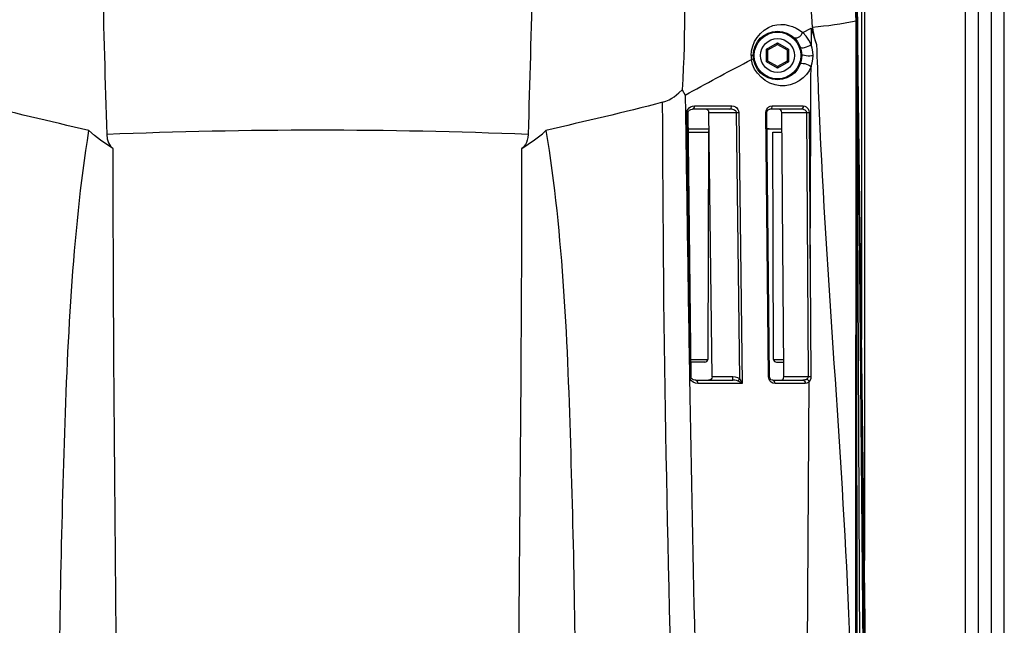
# Paper-space layout 'Sheet' of a CAD drawing. Header units: inches. Extents: x 0.2 to 10.8, y 0.2 to 8.3.
# Tile 364 of 545: x 7.547 to 8.155, y 2.532 to 2.905. Entities that reach past the tile are written whole.
import ezdxf

# ---------------------------------------------------------------- set-up
doc = ezdxf.new("R2010")
doc.units = ezdxf.units.IN
doc.header["$MEASUREMENT"] = 0
doc.layers.get('0').update_dxf_attribs({"lineweight": 5})

psp = doc.layouts.new('Sheet')

# ---------------------------------------------------------------- linework, layer by layer
at = {"color": 0, "linetype": 'ByBlock', "lineweight": -3}
for p, q in [((8.131229, 1.990376), (8.131229, 3.263868)), ((8.139229, 2.067868), (8.139229, 3.263868)), ((8.147229, 2.067868), (8.147229, 3.263868)), ((8.155229, 1.990376), (8.155229, 3.263868)), ((8.065047, 1.983868), (8.063896, 2.936905)), ((8.063992, 2.937014), (8.068354, 1.983868)), ((8.064167, 2.937154), (8.071087, 2.149942)), ((8.067215, 2.70826), (8.067215, 2.915088)), ((8.068984, 2.915088), (8.068984, 2.571881)), ((8.030781, 2.897618), (8.035945, 2.900198)), ((8.035944, 2.9002), (8.035934, 2.890215)), ((8.035945, 2.900198), (8.039337, 2.890147)), ((8.063619, 1.983868), (8.063696, 2.904652)), ((8.072452, 2.164747), (8.064489, 2.90466)), ((8.073779, 2.176429), (8.064654, 2.904663)), ((8.00854, 2.887252), (8.015229, 2.891113)), ((8.00854, 2.879528), (8.00854, 2.887252)), ((8.00934, 2.88679), (8.00854, 2.887252)), ((8.00934, 2.88679), (8.015229, 2.89019)), ((8.015229, 2.89019), (8.015229, 2.891113)), ((8.015229, 2.891113), (8.021918, 2.887252)), ((8.015229, 2.89019), (8.021118, 2.88679)), ((8.021118, 2.88679), (8.021918, 2.887252)), ((8.021918, 2.887252), (8.021918, 2.879528)), ((7.998991, 2.883437), (7.999012, 2.882574)), ((7.999012, 2.882574), (7.999072, 2.881713)), ((7.999072, 2.881713), (7.999171, 2.880857)), ((8.00934, 2.87999), (8.00934, 2.88679)), ((8.021118, 2.88679), (8.021118, 2.87999)), ((8.00934, 2.87999), (8.00854, 2.879528)), ((8.015229, 2.875666), (8.00854, 2.879528)), ((8.015229, 2.87659), (8.00934, 2.87999)), ((8.021118, 2.87999), (8.015229, 2.87659)), ((8.021918, 2.879528), (8.015229, 2.875666)), ((8.015229, 2.87659), (8.015229, 2.875666)), ((8.021118, 2.87999), (8.021918, 2.879528)), ((7.954375, 2.860277), (7.956449, 2.862148)), ((7.956449, 2.862148), (7.958305, 2.858972)), ((7.958305, 2.858972), (7.960641, 2.860277)), ((7.958307, 2.858972), (7.958458, 2.848268)), ((8.040423, 2.861389), (8.040579, 2.857395)), ((7.964095, 2.852283), (7.986939, 2.852285)), ((8.011978, 2.852283), (8.03111, 2.852279)), ((7.959337, 2.848282), (7.960062, 2.84829)), ((7.961138, 2.685083), (7.959337, 2.848282)), ((7.959339, 2.848282), (7.95951, 2.849397)), ((7.961875, 2.685091), (7.960062, 2.84829)), ((7.985588, 2.850268), (7.962806, 2.850268)), ((7.974919, 2.685066), (7.972941, 2.848268)), ((7.972941, 2.848268), (7.989969, 2.848268)), ((7.989969, 2.848268), (7.991332, 2.848285)), ((7.991895, 2.683838), (7.989969, 2.848268)), ((7.991332, 2.848285), (7.993332, 2.681092)), ((8.008013, 2.848283), (8.008147, 2.849357)), ((8.008014, 2.848283), (8.008606, 2.84829)), ((8.009735, 2.685083), (8.008014, 2.848283)), ((8.010313, 2.685089), (8.008606, 2.84829)), ((8.029636, 2.850268), (8.010558, 2.850268)), ((8.01789, 2.848268), (8.033303, 2.848268)), ((8.033303, 2.848268), (8.034788, 2.848278)), ((8.034319, 2.685068), (8.033303, 2.848268)), ((8.034788, 2.848278), (8.035837, 2.685077)), ((7.960174, 2.83819), (7.973063, 2.83819)), ((7.960196, 2.836195), (7.972604, 2.836195)), ((7.972604, 2.836195), (7.972154, 2.695785)), ((8.008711, 2.83819), (8.017969, 2.83819)), ((8.012804, 2.695785), (8.012354, 2.836195)), ((8.012354, 2.836195), (8.017984, 2.836195)), ((7.604995, 2.826005), (7.597314, 2.831255)), ((7.970354, 2.69419), (7.961729, 2.69419)), ((7.961756, 2.695785), (7.972154, 2.695785)), ((8.012804, 2.695785), (8.019077, 2.695785)), ((8.014604, 2.69419), (8.019089, 2.69419)), ((7.96092, 2.685075), (7.96112, 2.673087)), ((7.961875, 2.685091), (7.961138, 2.685083)), ((7.961419, 2.68382), (7.961142, 2.685083)), ((7.962232, 2.682597), (7.961419, 2.68382)), ((7.9632, 2.681848), (7.962232, 2.682597)), ((7.964518, 2.681285), (7.9632, 2.681848)), ((7.966058, 2.681083), (7.964518, 2.681285)), ((7.964777, 2.683068), (7.987655, 2.683068)), ((7.99333, 2.681092), (7.966058, 2.681083)), ((7.987656, 2.685066), (7.974919, 2.685066)), ((7.987656, 2.683068), (7.987656, 2.685066)), ((7.990938, 2.682446), (7.991925, 2.683821)), ((8.010313, 2.685089), (8.009735, 2.685083)), ((8.010005, 2.683722), (8.009735, 2.685083)), ((8.010466, 2.682789), (8.010005, 2.683722)), ((8.011258, 2.681951), (8.010466, 2.682789)), ((8.012265, 2.683068), (8.030831, 2.683068)), ((8.032327, 2.681079), (8.013701, 2.681083)), ((8.034319, 2.685068), (8.01916, 2.685068)), ((8.033674, 2.513003), (8.034852, 2.682282)), ((8.035837, 2.685077), (8.034319, 2.685068))]:
    psp.add_line(p, q, dxfattribs=at)
for points in [[(8.063742, 2.904652), (8.061925, 2.945677), (8.055587, 2.99128), (8.04525, 3.035408)], [(8.036874, 2.900648), (8.036999, 2.898832), (8.037349, 2.896869), (8.037889, 2.894769), (8.038564, 2.892532), (8.039337, 2.890147)], [(8.035935, 2.890212), (8.034625, 2.89293), (8.03291, 2.895418), (8.030781, 2.897618)], [(8.037244, 2.883406), (8.037111, 2.885605), (8.036674, 2.88796), (8.035935, 2.890212)], [(8.03591, 2.87653), (8.036671, 2.878854), (8.037106, 2.881152), (8.037244, 2.883406)], [(7.944341, 2.854552), (7.946358, 2.855196), (7.94826, 2.856027), (7.95007, 2.85704)], [(7.95007, 2.85704), (7.951475, 2.857981), (7.952906, 2.859061), (7.954375, 2.860277)], [(7.95951, 2.849397), (7.960014, 2.850359), (7.960732, 2.851118), (7.961613, 2.851705)], [(7.961613, 2.851705), (7.962779, 2.852122), (7.964095, 2.852283)], [(7.986935, 2.852285), (7.988322, 2.852075), (7.989253, 2.851686), (7.990114, 2.851028), (7.990816, 2.850154), (7.991155, 2.849344), (7.991329, 2.848285)], [(8.008147, 2.849357), (8.00857, 2.850345), (8.00917, 2.851119), (8.009913, 2.851711)], [(8.009913, 2.851711), (8.0108, 2.852086), (8.011978, 2.852283)], [(8.03111, 2.852279), (8.032169, 2.85211), (8.03295, 2.851742), (8.033829, 2.850968), (8.034138, 2.850535), (8.03459, 2.849539), (8.034788, 2.848278)], [(7.960062, 2.84829), (7.960068, 2.84843), (7.960167, 2.848827), (7.960407, 2.849234), (7.960886, 2.849688), (7.961816, 2.85013), (7.962792, 2.850268)], [(7.972941, 2.848268), (7.972749, 2.849059), (7.972244, 2.849704), (7.971531, 2.850118), (7.970673, 2.850268)], [(8.008604, 2.848289), (8.008616, 2.848527), (8.008752, 2.849057), (8.009078, 2.849587), (8.009839, 2.85013), (8.010536, 2.850268)], [(8.01789, 2.848268), (8.017743, 2.849031), (8.017334, 2.849679), (8.016733, 2.85011), (8.015998, 2.850268)], [(8.033303, 2.848268), (8.033174, 2.848789), (8.032765, 2.8493), (8.032345, 2.849611), (8.031747, 2.849902), (8.0312, 2.850079), (8.030572, 2.850203), (8.029636, 2.850268)], [(7.597314, 2.831255), (7.593606, 2.834028), (7.59016, 2.837196)], [(7.601182, 2.834677), (7.60151, 2.831937), (7.602299, 2.829518), (7.603497, 2.827454), (7.604994, 2.826005)], [(7.857464, 2.826005), (7.865271, 2.831342), (7.867754, 2.833146), (7.870102, 2.835102), (7.872299, 2.837196)], [(7.861276, 2.834677), (7.861092, 2.832748), (7.86072, 2.831069), (7.860212, 2.829626), (7.859606, 2.828407), (7.858931, 2.827402), (7.858208, 2.826602), (7.857464, 2.826005)], [(7.964776, 2.683068), (7.964187, 2.683115), (7.963421, 2.683322), (7.9629, 2.683581), (7.962503, 2.683877), (7.962208, 2.684197), (7.962002, 2.684541), (7.96189, 2.684921), (7.961876, 2.685091)], [(7.974919, 2.685066), (7.974746, 2.684275), (7.974254, 2.683629), (7.97355, 2.683217), (7.9727, 2.683068)], [(7.990938, 2.682446), (7.989938, 2.682797), (7.988835, 2.683), (7.987654, 2.683068)], [(7.991895, 2.683838), (7.990708, 2.684488), (7.989263, 2.684916), (7.987656, 2.685066)], [(7.993297, 2.68107), (7.99306, 2.681263), (7.992809, 2.68142), (7.992518, 2.681599), (7.992193, 2.68179), (7.991826, 2.681995), (7.991411, 2.682214), (7.990938, 2.682446)], [(7.991894, 2.683865), (7.992116, 2.683536), (7.992307, 2.683226), (7.992474, 2.682934), (7.992621, 2.682663), (7.99275, 2.682409), (7.992864, 2.682174), (7.992966, 2.681955), (7.993056, 2.681751), (7.993136, 2.681562), (7.993205, 2.681388), (7.993266, 2.681233), (7.993332, 2.681092)], [(8.012268, 2.683068), (8.011205, 2.683405), (8.010686, 2.683922), (8.010398, 2.684519), (8.010312, 2.685089)], [(8.013701, 2.681083), (8.012423, 2.681297), (8.011258, 2.681951)], [(8.017352, 2.683068), (8.01806, 2.683225), (8.018632, 2.683647), (8.019022, 2.684287), (8.01916, 2.685068)], [(8.034852, 2.682282), (8.034161, 2.681656), (8.033312, 2.681235), (8.032327, 2.681079)], [(8.035837, 2.685078), (8.035723, 2.684039), (8.035417, 2.683152), (8.034865, 2.682303)]]:
    psp.add_lwpolyline(points, dxfattribs=at)
for radius in [0.015, 0.0144, 0.0104]:
    psp.add_circle((8.015229, 2.88339), radius, dxfattribs=at)
for centre, radius, start, end in [((7.6017, 2.904745), 0.461993, 359.988443, 8.361397), ((20.461871, 3.344777), 12.43085, 182.0959323, 182.2285755), ((-21.814177, 2.954102), 29.850189, 359.624053, 359.8511051), ((65.914227, 3.643273), 57.961228, 180.78590286, 180.9472404), ((7.731247, -0.407224), 3.244509, 90.000324, 92.297486), ((7.73118, -0.408776), 3.246061, 87.703064, 89.999127)]:
    psp.add_arc(centre, radius, start, end, dxfattribs=at)
for centre, major_axis, start_param, end_param in [((7.974854, 2.83619), (0.00225, 0), 2.4913998, 3.1387438), ((8.010104, 2.83619), (0.00225, 0), 1.5707966, 2.2419323), ((7.970354, 2.69579), (0.0018, 0), -1.5707963, -0.0028489), ((8.014604, 2.69579), (0.0018, 0), -3.1387438, -1.5707963)]:
    psp.add_ellipse(centre, major_axis=major_axis, ratio=0.8888889, start_param=start_param, end_param=end_param, dxfattribs=at)
for points in [[(8.036874, 2.900647), (8.034488, 2.938571), (8.029382, 2.976393), (8.022016, 3.013671)], [(7.956905, 2.969322), (7.958261, 2.933623), (7.958399, 2.89782), (7.956451, 2.862148)], [(7.598439, 2.931795), (7.59935, 2.899422), (7.600147, 2.867046), (7.601182, 2.834677)], [(7.864019, 2.931794), (7.863109, 2.899421), (7.862311, 2.867046), (7.861276, 2.834677)], [(8.063692, 2.904652), (8.054918, 2.902483), (8.045857, 2.901643), (8.036874, 2.900648)], [(7.960641, 2.860277), (7.973359, 2.867367), (7.986255, 2.874135), (7.999171, 2.880857)], [(7.59016, 2.837196), (7.566081, 2.842704), (7.541992, 2.848212), (7.518118, 2.854552)], [(7.94434, 2.854552), (7.920467, 2.848212), (7.896378, 2.842704), (7.872299, 2.837196)], [(8.01916, 2.685068), (8.018739, 2.739468), (8.018323, 2.793868), (8.01789, 2.848268)]]:
    psp.add_open_spline(points, degree=3, dxfattribs=at)
for points, knots in [([(7.998991, 2.883437), (7.998733, 2.891018), (8.009865, 2.906458), (8.025934, 2.901635), (8.030781, 2.897618)], [0, 0, 0, 0, 0.5464827, 1, 1, 1, 1]), ([(8.025189, 2.894606), (8.02592, 2.893957), (8.028822, 2.894485), (8.03028, 2.896388), (8.030781, 2.897618)], [0, 0, 0, 0, 0.4241796, 1, 1, 1, 1]), ([(8.029234, 2.888761), (8.029567, 2.887897), (8.032974, 2.888485), (8.034828, 2.889275), (8.035935, 2.890212)], [0, 0, 0, 0, 0.3896947, 1, 1, 1, 1]), ([(8.000229, 2.88339), (8.000229, 2.883501), (7.999556, 2.883297), (7.999293, 2.883433), (7.998991, 2.883437)], [0, 0, 0, 0, 0.2705538, 1, 1, 1, 1]), ([(8.035911, 2.87653), (8.033555, 2.869459), (8.015917, 2.858328), (7.999955, 2.87289), (7.999168, 2.880857)], [0, 0, 0, 0, 0.4821426, 1, 1, 1, 1]), ([(8.000366, 2.881365), (8.000383, 2.881237), (7.999788, 2.881048), (7.99947, 2.880932), (7.999171, 2.880857)], [0, 0, 0, 0, 0.2956932, 1, 1, 1, 1]), ([(8.030229, 2.883389), (8.030276, 2.884254), (8.03413, 2.882698), (8.035772, 2.883417), (8.037244, 2.883406)], [0, 0, 0, 0, 0.370152, 1, 1, 1, 1]), ([(8.029212, 2.87796), (8.029554, 2.878838), (8.032959, 2.878302), (8.034825, 2.877473), (8.03591, 2.87653)], [0, 0, 0, 0, 0.3960132, 1, 1, 1, 1]), ([(8.040579, 2.857395), (8.044638, 2.75442), (8.063737, 2.548555), (8.062429, 2.341861), (8.063628, 2.238404)], [0, 0, 0, 0, 0.4990102, 1, 1, 1, 1]), ([(7.954191, 1.983868), (7.963535, 2.128675), (7.950256, 2.419408), (7.944622, 2.709407), (7.94434, 2.854552)], [0, 0, 0, 0, 0.4999366, 1, 1, 1, 1]), ([(7.962806, 2.850268), (7.963224, 2.850269), (7.963977, 2.851001), (7.964097, 2.85185), (7.964095, 2.852283)], [0, 0, 0, 0, 0.4907974, 1, 1, 1, 1]), ([(7.985588, 2.850268), (7.986013, 2.850266), (7.986804, 2.850972), (7.98694, 2.851844), (7.986939, 2.852285)], [0, 0, 0, 0, 0.4910195, 1, 1, 1, 1]), ([(8.010558, 2.850268), (8.010998, 2.850268), (8.011825, 2.850947), (8.011981, 2.851842), (8.011978, 2.852283)], [0, 0, 0, 0, 0.5000725, 1, 1, 1, 1]), ([(8.031109, 2.852279), (8.031111, 2.851784), (8.030906, 2.850848), (8.030036, 2.850268), (8.029636, 2.850268)], [0, 0, 0, 0, 0.5530567, 1, 1, 1, 1]), ([(7.989969, 2.848268), (7.989951, 2.849026), (7.988066, 2.850137), (7.986509, 2.850268), (7.985588, 2.850268)], [0, 0, 0, 0, 0.4512213, 1, 1, 1, 1]), ([(7.587834, 2.038898), (7.58282, 2.172009), (7.56889, 2.371643), (7.574106, 2.637903), (7.579829, 2.771419), (7.59016, 2.837196)], [0, 0, 0, 0, 0.500016, 0.7500655, 1, 1, 1, 1]), ([(7.872299, 2.837196), (7.882988, 2.771476), (7.888184, 2.637877), (7.893683, 2.371658), (7.879562, 2.172012), (7.874624, 2.038898)], [0, 0, 0, 0, 0.2499349, 0.4999842, 1, 1, 1, 1]), ([(7.604995, 2.826005), (7.604935, 2.695043), (7.608387, 2.433453), (7.60807, 2.171724), (7.613339, 2.04116)], [0, 0, 0, 0, 0.5005571, 1, 1, 1, 1]), ([(7.849119, 2.04116), (7.854389, 2.171724), (7.854072, 2.433453), (7.857523, 2.695043), (7.857464, 2.826005)], [0, 0, 0, 0, 0.4994429, 1, 1, 1, 1]), ([(7.966057, 2.681083), (7.966055, 2.68151), (7.965933, 2.682346), (7.96519, 2.683068), (7.964778, 2.683068)], [0, 0, 0, 0, 0.5090307, 1, 1, 1, 1]), ([(8.013701, 2.681083), (8.013699, 2.681518), (8.013532, 2.682408), (8.012705, 2.683068), (8.012265, 2.683068)], [0, 0, 0, 0, 0.4978293, 1, 1, 1, 1]), ([(8.033348, 2.68367), (8.032981, 2.683455), (8.032148, 2.683153), (8.031275, 2.683068), (8.030831, 2.683068)], [0, 0, 0, 0, 0.4895374, 1, 1, 1, 1]), ([(8.030831, 2.683068), (8.031233, 2.683068), (8.032107, 2.682504), (8.032325, 2.68157), (8.032327, 2.681079)], [0, 0, 0, 0, 0.4495574, 1, 1, 1, 1]), ([(8.033348, 2.68367), (8.033614, 2.683827), (8.034082, 2.684204), (8.034322, 2.684791), (8.034319, 2.685068)], [0, 0, 0, 0, 0.5262872, 1, 1, 1, 1]), ([(8.034852, 2.682282), (8.03469, 2.682597), (8.034242, 2.683146), (8.033657, 2.683536), (8.033348, 2.68367)], [0, 0, 0, 0, 0.511894, 1, 1, 1, 1]), ([(7.961122, 2.673087), (7.963069, 2.558151), (7.969176, 2.328479), (7.971711, 2.0983), (7.982137, 1.983868)], [0, 0, 0, 0, 0.5001014, 1, 1, 1, 1])]:
    psp.add_open_spline(points, degree=3, knots=knots, dxfattribs=at)

doc.saveas('drawing.dxf')
